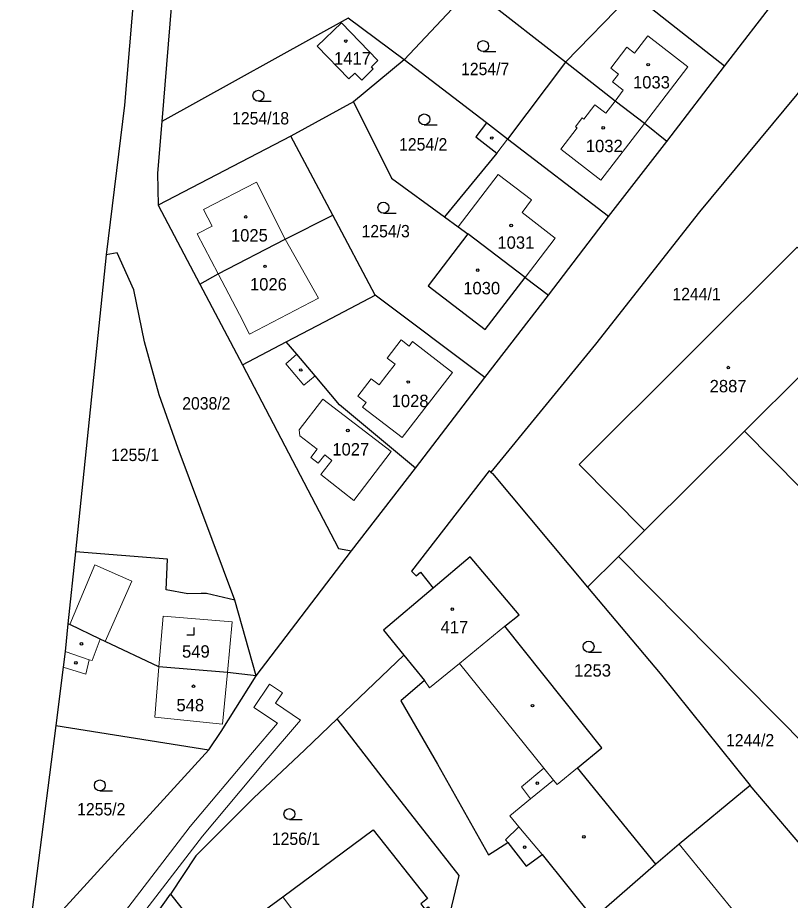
# Model space of a CAD drawing. Extents: x -679733 to -673243, y -1075091 to -1066557.
# Drawn here: x -676978.2 to -676872.3, y -1070579 to -1070458 of the extents above; entities that cross this region are included whole.
import ezdxf

# ---------------------------------------------------------------- set-up
doc = ezdxf.new("R2010")
doc.units = 0
doc.header["$LTSCALE"] = 0.68
for name, color, linetype, lineweight in [('1', 7, 'Continuous', 25), ('13', 7, 'Continuous', 13), ('3', 7, 'Continuous', 25), ('4', 7, 'Continuous', 13), ('5', 7, 'Continuous', 25)]:
    doc.layers.add(name, color=color, linetype=linetype, lineweight=lineweight)
doc.layers.add('2', color=7, linetype='Continuous')

msp = doc.modelspace()

# ---------------------------------------------------------------- linework, layer by layer
at = {"layer": '1'}
for p, q in [((-676916.05, -1070453.99), (-676925.22, -1070463.78)), ((-676903.11, -1070464.11), (-676916.05, -1070453.99)), ((-676893.96, -1070454.68), (-676903.11, -1070464.11)), ((-676881.35, -1070464.66), (-676893.96, -1070454.68)), ((-676881.35, -1070464.66), (-676873.9, -1070455.01)), ((-676903.11, -1070464.11), (-676911.05, -1070474.65)), ((-676889.25, -1070474.97), (-676881.35, -1070464.66)), ((-676932.17, -1070469.53), (-676940.75, -1070474.26)), ((-676911.05, -1070474.65), (-676913.96, -1070472.42)), ((-676897.21, -1070485.27), (-676889.25, -1070474.97)), ((-676929.18, -1070496.02), (-676935.02, -1070485.07)), ((-676908.65, -1070493.62), (-676916.48, -1070487.63)), ((-676914.17, -1070507.33), (-676929.18, -1070496.02)), ((-676914.17, -1070507.33), (-676905.45, -1070496.03)), ((-676923.67, -1070519.73), (-676914.17, -1070507.33)), ((-676970.27, -1070531.22), (-676971.29, -1070541.08)), ((-676945.5, -1070548.21), (-676932.44, -1070531.09)), ((-676945.5, -1070548.21), (-676948.43, -1070537.83)), ((-676934.42, -1070554.08), (-676925.29, -1070545.36)), ((-676972.95, -1070555), (-676951.98, -1070558.36))]:
    msp.add_line(p, q, dxfattribs=at)
for points in [[(-676958.63, -1070424.67), (-676961.83, -1070449.89), (-676963.55, -1070469.98), (-676966.06, -1070490.5)], [(-676953.29, -1070427.83), (-676954.61, -1070431.16), (-676955.43, -1070435.35), (-676958.44, -1070472.24)], [(-676925.22, -1070463.78), (-676932.91, -1070458.09), (-676958.44, -1070472.24)], [(-676866.56, -1070462.64), (-676884.76, -1070484.6), (-676899, -1070502.75), (-676913.33, -1070520.31)], [(-676913.96, -1070472.42), (-676925.22, -1070463.78), (-676932.17, -1070469.53)], [(-676889.25, -1070474.97), (-676892.31, -1070472.5), (-676896.31, -1070469.43), (-676903.11, -1070464.11)], [(-676932.17, -1070469.53), (-676926.94, -1070480), (-676919.7, -1070485.28)], [(-676958.44, -1070472.24), (-676959.02, -1070479.33), (-676958.95, -1070483.7)], [(-676913.96, -1070472.42), (-676915.42, -1070474.32), (-676912.51, -1070476.56), (-676919.7, -1070485.28)], [(-676935.02, -1070485.07), (-676940.75, -1070474.26), (-676958.95, -1070483.7), (-676953.23, -1070494.53)], [(-676908.65, -1070493.62), (-676905.45, -1070496.03), (-676897.21, -1070485.27), (-676911.05, -1070474.65)], [(-676953.23, -1070494.53), (-676950.69, -1070493.11), (-676941.54, -1070488.34), (-676935.02, -1070485.07)], [(-676919.7, -1070485.28), (-676917.81, -1070486.66), (-676916.48, -1070487.63)], [(-676845.01, -1070504.45), (-676862.82, -1070486.64), (-676868.53, -1070492.22), (-676871.36, -1070489.44), (-676901.27, -1070519.26), (-676892.31, -1070528.31)], [(-676916.48, -1070487.63), (-676921.95, -1070494.76), (-676914.12, -1070500.76), (-676908.65, -1070493.62)], [(-676948.43, -1070537.83), (-676956.18, -1070517.07), (-676958.79, -1070509.69), (-676960.78, -1070502.43), (-676962.28, -1070495.32), (-676964.53, -1070490.21), (-676966.06, -1070490.5), (-676970.27, -1070531.22)], [(-676953.23, -1070494.53), (-676947.39, -1070505.57), (-676941.37, -1070502.44)], [(-676941.37, -1070502.44), (-676936.04, -1070499.62), (-676929.18, -1070496.02)], [(-676846.96, -1070506.73), (-676857.8, -1070495.76), (-676860.36, -1070498.29), (-676861.23, -1070497.41), (-676862.44, -1070498.6), (-676878.61, -1070514.69)], [(-676923.67, -1070519.73), (-676934.07, -1070511.08), (-676937.43, -1070507.1), (-676939.94, -1070504.14), (-676941.37, -1070502.44)], [(-676947.39, -1070505.57), (-676934.2, -1070530.77), (-676932.44, -1070531.09), (-676923.67, -1070519.73)], [(-676837.05, -1070556.35), (-676839.84, -1070553.93), (-676878.61, -1070514.69), (-676892.31, -1070528.31), (-676895.85, -1070531.83)], [(-676913.33, -1070520.31), (-676913.58, -1070520.11), (-676924.22, -1070533.88), (-676923.59, -1070534.51), (-676922.99, -1070534.02), (-676921.23, -1070536.18)], [(-676913.33, -1070520.31), (-676913.14, -1070520.46), (-676900.09, -1070536.04), (-676895.85, -1070531.83)], [(-676948.43, -1070537.83), (-676952.3, -1070536.94), (-676953.04, -1070536.94), (-676954.86, -1070536.98), (-676957.85, -1070536.41), (-676957.63, -1070532.2), (-676970.27, -1070531.22)], [(-676890.74, -1070574.03), (-676901.49, -1070560.82), (-676898.15, -1070558.06), (-676911.44, -1070541.39), (-676909.49, -1070539.83), (-676916.18, -1070531.9), (-676921.23, -1070536.18)], [(-676895.85, -1070531.83), (-676857.06, -1070571.08), (-676854.47, -1070573.7), (-676849.79, -1070569.04), (-676837.05, -1070556.35)], [(-676921.23, -1070536.18), (-676928.05, -1070541.94), (-676925.29, -1070545.36)], [(-676900.09, -1070536.04), (-676890.14, -1070547.91), (-676877.8, -1070563.26)], [(-676971.29, -1070541.08), (-676971.66, -1070544.87), (-676971.93, -1070547), (-676972.95, -1070555)], [(-676945.5, -1070548.21), (-676949.43, -1070547.76), (-676958.83, -1070546.96), (-676966.18, -1070543.5), (-676966.89, -1070543.17), (-676971.05, -1070541.19), (-676971.29, -1070541.08)], [(-676925.29, -1070545.36), (-676922.46, -1070548.85), (-676925.66, -1070551.65), (-676920.68, -1070560.3), (-676913.65, -1070572.75), (-676911.04, -1070571.06), (-676908.52, -1070574.31), (-676906.34, -1070572.69), (-676899.29, -1070581.47)], [(-676951.98, -1070558.36), (-676950.28, -1070555.83), (-676945.5, -1070548.21)], [(-676972.95, -1070555), (-676976.41, -1070582.08), (-676978.18, -1070587.09), (-676951.98, -1070558.36)], [(-676934.42, -1070554.08), (-676938.82, -1070558.33), (-676945.89, -1070564.99), (-676953.77, -1070572.89), (-676957.23, -1070578.13)], [(-676919.41, -1070582.84), (-676917.71, -1070575.56), (-676927.47, -1070563.1), (-676934.42, -1070554.08)], [(-676877.8, -1070563.26), (-676887.56, -1070571.26), (-676890.74, -1070574.03), (-676899.29, -1070581.47)], [(-676865.23, -1070594.45), (-676864.21, -1070592.33), (-676859.47, -1070584.79), (-676877.8, -1070563.26)], [(-676957.23, -1070578.13), (-676951.41, -1070585.47), (-676941.86, -1070578.5), (-676929.46, -1070569.32), (-676922.03, -1070578.74), (-676922.96, -1070579.44), (-676922.39, -1070580.2), (-676921.95, -1070579.86), (-676920.25, -1070582.13), (-676920.05, -1070581.97), (-676919.41, -1070582.84)], [(-676964.18, -1070588.55), (-676959.24, -1070580.98), (-676957.23, -1070578.13)]]:
    msp.add_lwpolyline(points, dxfattribs=at)
msp.add_lwpolyline([(-676931.99, -1070465.59), (-676931.03, -1070466.56), (-676929.45, -1070465.01), (-676929.72, -1070464.73), (-676928.85, -1070463.87), (-676933.82, -1070458.69), (-676937.13, -1070461.92), (-676932.79, -1070466.37)], close=True, dxfattribs=at)
at = {"layer": '13'}
msp.add_lwpolyline([(-676962.9, -1070583.25), (-676952.87, -1070570.2), (-676944.39, -1070560.09), (-676939.42, -1070554.27), (-676942.86, -1070551.97), (-676941.9, -1070550.52), (-676943.67, -1070549.35), (-676945.8, -1070552.55), (-676942.58, -1070554.71), (-676946.01, -1070558.71), (-676954.53, -1070568.88), (-676964.6, -1070581.97)], dxfattribs=at)
at = {"layer": '3'}
for p, q in [((-676914.403, -1070462.64), (-676912.653, -1070462.64)), ((-676945.193, -1070469.45), (-676943.443, -1070469.45)), ((-676922.463, -1070472.69), (-676920.713, -1070472.69)), ((-676928.073, -1070484.79), (-676926.323, -1070484.79)), ((-676899.953, -1070544.96), (-676898.203, -1070544.96)), ((-676966.923, -1070563.98), (-676965.173, -1070563.98)), ((-676940.943, -1070567.91), (-676939.193, -1070567.91))]:
    msp.add_line(p, q, dxfattribs=at)
msp.add_lwpolyline([(-676955.001, -1070542.59), (-676954, -1070542.59), (-676954, -1070541.59)], dxfattribs=at)
for centre in [(-676914.4029, -1070461.8898), (-676945.1929, -1070468.6998), (-676922.4629, -1070471.9398), (-676928.0729, -1070484.0398), (-676899.9529, -1070544.2098), (-676966.9229, -1070563.2298), (-676940.9429, -1070567.1598)]:
    msp.add_circle(centre, 0.75, dxfattribs=at)
at = {"layer": '4'}
for p, q in [((-676893.67, -1070462.85), (-676891.86, -1070460.5)), ((-676891.86, -1070460.5), (-676886.34, -1070464.74)), ((-676896.93, -1070464.91), (-676894.72, -1070462.04)), ((-676894.72, -1070462.04), (-676893.67, -1070462.85)), ((-676895.88, -1070465.72), (-676896.93, -1070464.91)), ((-676892.31, -1070472.5), (-676886.34, -1070464.74)), ((-676896.7, -1070466.79), (-676895.88, -1070465.72)), ((-676895.2, -1070467.95), (-676896.7, -1070466.79)), ((-676896.31, -1070469.43), (-676895.2, -1070467.95)), ((-676900.62, -1070471.92), (-676899.1, -1070469.95)), ((-676899.1, -1070469.95), (-676897.6, -1070471.11)), ((-676897.6, -1070471.11), (-676896.31, -1070469.43)), ((-676901.74, -1070472.94), (-676900.83, -1070471.75)), ((-676900.83, -1070471.75), (-676900.62, -1070471.92)), ((-676898.28, -1070480.26), (-676892.31, -1070472.5)), ((-676903.78, -1070476.03), (-676901.53, -1070473.1)), ((-676901.53, -1070473.1), (-676901.74, -1070472.94)), ((-676911.05, -1070474.65), (-676912.51, -1070476.56)), ((-676903.78, -1070476.03), (-676898.28, -1070480.26)), ((-676912.35, -1070479.5), (-676917.81, -1070486.66)), ((-676907.77, -1070482.96), (-676912.35, -1070479.5)), ((-676945.47, -1070480.56), (-676952.71, -1070484.28)), ((-676941.54, -1070488.34), (-676945.47, -1070480.56)), ((-676909.07, -1070484.69), (-676907.77, -1070482.96)), ((-676951.51, -1070486.56), (-676952.71, -1070484.28)), ((-676904.52, -1070488.23), (-676909.07, -1070484.69)), ((-676953.57, -1070487.64), (-676951.51, -1070486.56)), ((-676953.57, -1070487.64), (-676950.69, -1070493.11)), ((-676908.65, -1070493.62), (-676904.52, -1070488.23)), ((-676950.69, -1070493.11), (-676947.77, -1070498.67)), ((-676947.77, -1070498.67), (-676946.4, -1070501.37)), ((-676925.64, -1070502.17), (-676927.55, -1070504.65)), ((-676924.55, -1070503.01), (-676925.64, -1070502.17)), ((-676924.07, -1070502.39), (-676924.55, -1070503.01)), ((-676918.61, -1070506.62), (-676924.07, -1070502.39)), ((-676939.94, -1070504.14), (-676941.46, -1070505.43)), ((-676927.55, -1070504.65), (-676926.46, -1070505.49)), ((-676941.46, -1070505.43), (-676938.96, -1070508.39)), ((-676926.46, -1070505.49), (-676927.59, -1070506.96)), ((-676922.07, -1070511.09), (-676918.61, -1070506.62)), ((-676938.96, -1070508.39), (-676937.43, -1070507.1)), ((-676929.73, -1070507.48), (-676931.58, -1070509.89)), ((-676928.63, -1070508.32), (-676929.73, -1070507.48)), ((-676927.59, -1070506.96), (-676928.63, -1070508.32)), ((-676931.58, -1070509.89), (-676930.45, -1070510.76)), ((-676936.37, -1070510.27), (-676939.63, -1070514.51)), ((-676926.99, -1070517.48), (-676936.37, -1070510.27)), ((-676930.45, -1070510.76), (-676930.92, -1070511.37)), ((-676930.92, -1070511.37), (-676925.52, -1070515.55)), ((-676925.52, -1070515.55), (-676922.07, -1070511.09)), ((-676939.63, -1070514.51), (-676939.52, -1070515.32)), ((-676939.52, -1070515.32), (-676937.13, -1070517.16)), ((-676937.13, -1070517.16), (-676938.02, -1070518.27)), ((-676932.14, -1070524.18), (-676926.99, -1070517.48)), ((-676938.02, -1070518.27), (-676937.03, -1070519.05)), ((-676937.03, -1070519.05), (-676936.11, -1070517.9)), ((-676935.13, -1070518.68), (-676936.63, -1070520.62)), ((-676936.11, -1070517.9), (-676935.13, -1070518.68)), ((-676936.63, -1070520.62), (-676932.14, -1070524.18)), ((-676971.05, -1070541.19), (-676967.61, -1070533)), ((-676967.61, -1070533), (-676962.55, -1070535.22)), ((-676962.55, -1070535.22), (-676966.18, -1070543.5)), ((-676958.26, -1070540.04), (-676958.83, -1070546.96)), ((-676948.77, -1070540.81), (-676958.26, -1070540.04)), ((-676948.77, -1070540.81), (-676949.43, -1070547.76)), ((-676917.65, -1070546.51), (-676911.44, -1070541.39)), ((-676967.98, -1070546.1), (-676966.89, -1070543.17)), ((-676971.66, -1070544.87), (-676968.37, -1070546.01)), ((-676968.37, -1070546.01), (-676968.84, -1070547.96)), ((-676968.37, -1070546.01), (-676967.98, -1070546.1)), ((-676921.77, -1070549.84), (-676917.65, -1070546.51)), ((-676917.65, -1070546.51), (-676906.08, -1070560.88)), ((-676971.93, -1070547), (-676968.84, -1070547.96)), ((-676958.83, -1070546.96), (-676959.39, -1070553.87)), ((-676949.43, -1070547.76), (-676950.1, -1070554.81)), ((-676922.46, -1070548.85), (-676921.77, -1070549.84)), ((-676959.39, -1070553.87), (-676950.1, -1070554.81)), ((-676906.08, -1070560.88), (-676909.16, -1070563.42)), ((-676906.08, -1070560.88), (-676904.76, -1070562.52)), ((-676904.28, -1070563.12), (-676901.49, -1070560.82)), ((-676907.91, -1070565.06), (-676909.16, -1070563.42)), ((-676907.91, -1070565.06), (-676904.76, -1070562.52)), ((-676904.76, -1070562.52), (-676904.28, -1070563.12)), ((-676910.73, -1070567.4), (-676907.91, -1070565.06)), ((-676909.5, -1070568.89), (-676910.73, -1070567.4)), ((-676911.35, -1070570.67), (-676909.5, -1070568.89)), ((-676909.5, -1070568.89), (-676906.34, -1070572.69)), ((-676911.04, -1070571.06), (-676911.35, -1070570.67)), ((-676887.56, -1070571.26), (-676866.57, -1070597.02)), ((-676941.86, -1070578.5), (-676934.58, -1070588.21))]:
    msp.add_line(p, q, dxfattribs=at)
msp.add_lwpolyline([(-676946.4, -1070501.37), (-676936.95, -1070496.45), (-676941.54, -1070488.34)], dxfattribs=at)
at = {"layer": '5'}
for centre in [(-676933.2268, -1070461.2092), (-676891.7868, -1070464.4392), (-676897.9468, -1070473.0892), (-676913.2268, -1070474.4992), (-676946.9368, -1070485.3092), (-676910.5568, -1070486.4892), (-676944.2868, -1070492.0792), (-676915.1468, -1070492.5992), (-676939.3968, -1070506.2892), (-676880.8168, -1070505.9592), (-676924.6668, -1070507.9392), (-676932.9468, -1070514.5892), (-676918.6268, -1070539.0692), (-676969.4468, -1070543.8192), (-676970.1968, -1070546.4192), (-676954.0868, -1070549.6392), (-676907.6368, -1070552.2892), (-676906.9868, -1070562.9192), (-676900.5968, -1070570.2692), (-676908.7168, -1070571.6992)]:
    msp.add_circle(centre, 0.175, dxfattribs=at)

# ---------------------------------------------------------------- texts
at = {"layer": '2'}
for s, p in [('1417', (-676934.84, -1070464.42)), ('1033', (-676893.87, -1070467.7)), ('1032', (-676900.33, -1070476.43)), ('1025', (-676948.96, -1070488.68)), ('1031', (-676912.45, -1070489.67)), ('1026', (-676946.35, -1070495.39)), ('1030', (-676917.13, -1070495.92)), ('2887', (-676883.37, -1070509.35)), ('1028', (-676926.94, -1070511.38)), ('1027', (-676935.07, -1070518.009)), ('417', (-676920.23, -1070542.37)), ('549', (-676955.66, -1070545.72)), ('1253', (-676901.94, -1070548.31)), ('548', (-676956.42, -1070553.07))]:
    msp.add_text(s, height=1.7, dxfattribs=at).set_placement(p)
at = {"layer": '2', "width": 0.95}
for s, p in [('1254/7', (-676917.43, -1070465.88)), ('1254/18', (-676948.8, -1070472.64)), ('1254/2', (-676925.92, -1070476.21)), ('1254/3', (-676931.06, -1070488.11)), ('1244/1', (-676888.47, -1070496.729)), ('2038/2', (-676955.63, -1070511.71)), ('1255/1', (-676965.39, -1070518.769)), ('1244/2', (-676881.13, -1070557.88)), ('1255/2', (-676970.03, -1070567.34)), ('1256/1', (-676943.35, -1070571.39))]:
    msp.add_text(s, height=1.7, dxfattribs=at).set_placement(p)

doc.saveas('drawing.dxf')
